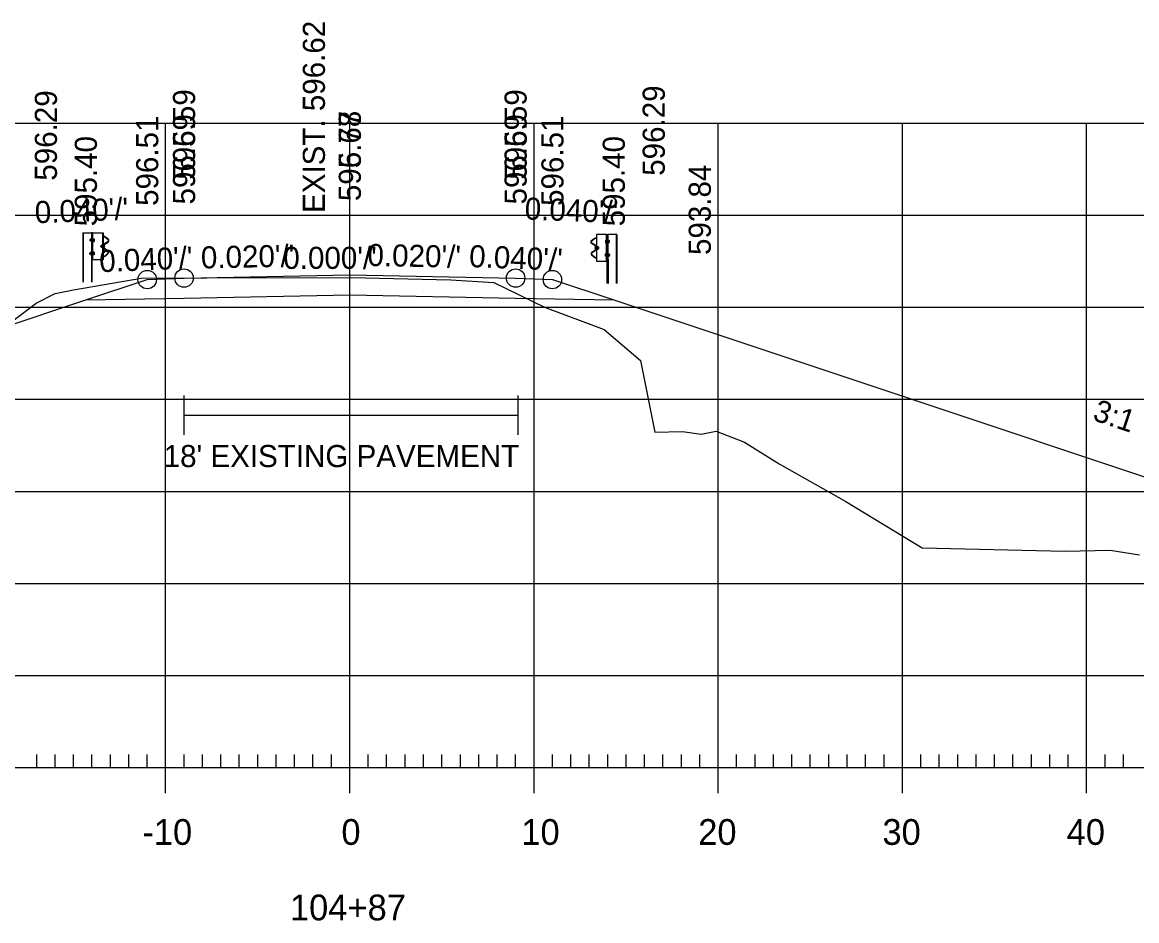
# Model space of a CAD drawing. Extents: x 961436 to 1372525, y 380079 to 2027791.
# Drawn here: x 1371604.7 to 1371665.2, y 380434.1 to 380482.9 of the extents above; entities that cross this region are included whole.
import ezdxf

# ---------------------------------------------------------------- set-up
doc = ezdxf.new("R2010")
doc.units = 0
for name, color, linetype in [('R_Alt Surface', 7, 'Continuous'), ('R_Axis', 7, 'Continuous'), ('R_Axis Annot', 7, 'Continuous'), ('R_Drive', 7, 'Continuous'), ('R_Exist Surface', 7, 'Continuous'), ('R_Fin Surface', 7, 'Continuous'), ('R_Fin Surface Annot', 7, 'Continuous'), ('R_Grid', 7, 'Continuous'), ('R_No Plot', 7, 'Continuous'), ('R_Proposed Road', 7, 'Continuous'), ('R_Xsect Elev', 7, 'Continuous')]:
    doc.layers.add(name, color=color, linetype=linetype)

msp = doc.modelspace()

# ---------------------------------------------------------------- linework, layer by layer
at = {"layer": 'R_Alt Surface'}
msp.add_lwpolyline([(1371608.137, 380467.792), (1371613.467, 380467.899), (1371622.467, 380468.079), (1371631.467, 380467.899), (1371636.797, 380467.792)], dxfattribs=at)
at = {"layer": 'R_Axis'}
for p, q in [((1371612.467, 380440.997), (1371612.467, 380443.797)), ((1371622.467, 380440.997), (1371622.467, 380443.797)), ((1371632.467, 380440.997), (1371632.467, 380443.797)), ((1371642.467, 380440.997), (1371642.467, 380443.797)), ((1371652.467, 380440.997), (1371652.467, 380443.797)), ((1371662.467, 380440.997), (1371662.467, 380443.797)), ((1371605.467, 380442.397), (1371605.467, 380443.097)), ((1371606.467, 380442.397), (1371606.467, 380443.097)), ((1371607.467, 380442.397), (1371607.467, 380443.097)), ((1371608.467, 380442.397), (1371608.467, 380443.097)), ((1371609.467, 380442.397), (1371609.467, 380443.097)), ((1371610.467, 380442.397), (1371610.467, 380443.097)), ((1371611.467, 380442.397), (1371611.467, 380443.097)), ((1371613.467, 380442.397), (1371613.467, 380443.097)), ((1371614.467, 380442.397), (1371614.467, 380443.097)), ((1371615.467, 380442.397), (1371615.467, 380443.097)), ((1371616.467, 380442.397), (1371616.467, 380443.097)), ((1371617.467, 380442.397), (1371617.467, 380443.097)), ((1371618.467, 380442.397), (1371618.467, 380443.097)), ((1371619.467, 380442.397), (1371619.467, 380443.097)), ((1371620.467, 380442.397), (1371620.467, 380443.097)), ((1371621.467, 380442.397), (1371621.467, 380443.097)), ((1371623.467, 380442.397), (1371623.467, 380443.097)), ((1371624.467, 380442.397), (1371624.467, 380443.097)), ((1371625.467, 380442.397), (1371625.467, 380443.097)), ((1371626.467, 380442.397), (1371626.467, 380443.097)), ((1371627.467, 380442.397), (1371627.467, 380443.097)), ((1371628.467, 380442.397), (1371628.467, 380443.097)), ((1371629.467, 380442.397), (1371629.467, 380443.097)), ((1371630.467, 380442.397), (1371630.467, 380443.097)), ((1371631.467, 380442.397), (1371631.467, 380443.097)), ((1371633.467, 380442.397), (1371633.467, 380443.097)), ((1371634.467, 380442.397), (1371634.467, 380443.097)), ((1371635.467, 380442.397), (1371635.467, 380443.097)), ((1371636.467, 380442.397), (1371636.467, 380443.097)), ((1371637.467, 380442.397), (1371637.467, 380443.097)), ((1371638.467, 380442.397), (1371638.467, 380443.097)), ((1371639.467, 380442.397), (1371639.467, 380443.097)), ((1371640.467, 380442.397), (1371640.467, 380443.097)), ((1371641.467, 380442.397), (1371641.467, 380443.097)), ((1371643.467, 380442.397), (1371643.467, 380443.097)), ((1371644.467, 380442.397), (1371644.467, 380443.097)), ((1371645.467, 380442.397), (1371645.467, 380443.097)), ((1371646.467, 380442.397), (1371646.467, 380443.097)), ((1371647.467, 380442.397), (1371647.467, 380443.097)), ((1371648.467, 380442.397), (1371648.467, 380443.097)), ((1371649.467, 380442.397), (1371649.467, 380443.097)), ((1371650.467, 380442.397), (1371650.467, 380443.097)), ((1371651.467, 380442.397), (1371651.467, 380443.097)), ((1371653.467, 380442.397), (1371653.467, 380443.097)), ((1371654.467, 380442.397), (1371654.467, 380443.097)), ((1371655.467, 380442.397), (1371655.467, 380443.097)), ((1371656.467, 380442.397), (1371656.467, 380443.097)), ((1371657.467, 380442.397), (1371657.467, 380443.097)), ((1371658.467, 380442.397), (1371658.467, 380443.097)), ((1371659.467, 380442.397), (1371659.467, 380443.097)), ((1371660.467, 380442.397), (1371660.467, 380443.097)), ((1371661.467, 380442.397), (1371661.467, 380443.097)), ((1371663.467, 380442.397), (1371663.467, 380443.097)), ((1371664.467, 380442.397), (1371664.467, 380443.097)), ((1371482.467, 380442.397), (1371762.467, 380442.397))]:
    msp.add_line(p, q, dxfattribs=at)
at = {"layer": 'R_Drive'}
for p, q in [((1371613.453, 380462.602), (1371613.453, 380460.466)), ((1371631.581, 380462.602), (1371631.581, 380460.466)), ((1371613.453, 380461.534), (1371631.581, 380461.534))]:
    msp.add_line(p, q, dxfattribs=at)
at = {"layer": 'R_Exist Surface'}
msp.add_lwpolyline([(1371600.235, 380463.687), (1371605.439, 380467.622), (1371606.466, 380468.145), (1371607.471, 380468.336), (1371611.138, 380468.971), (1371614.699, 380468.99), (1371622.516, 380469.02), (1371627.958, 380468.895), (1371630.28, 380468.748), (1371633.045, 380467.407), (1371636.28, 380466.194), (1371638.244, 380464.497), (1371639.032, 380460.61), (1371640.535, 380460.652), (1371641.535, 380460.497), (1371642.361, 380460.676), (1371643.887, 380460.074), (1371645.779, 380458.889), (1371649.386, 380456.855), (1371653.531, 380454.327), (1371661.306, 380454.152), (1371663.739, 380454.211), (1371665.34, 380453.958)], dxfattribs=at)
at = {"layer": 'R_Fin Surface'}
msp.add_lwpolyline([(1371558.461, 380455.7), (1371565.16, 380453.467), (1371603.467, 380466.236), (1371608.137, 380467.792), (1371611.467, 380468.902), (1371613.467, 380468.982), (1371622.467, 380469.162), (1371631.467, 380468.982), (1371633.467, 380468.902), (1371636.797, 380467.792), (1371641.467, 380466.236), (1371678.148, 380453.998), (1371682.111, 380452.688)], dxfattribs=at)
at = {"layer": 'R_Grid'}
for p, q in [((1371482.467, 380477.397), (1371762.467, 380477.397)), ((1371612.467, 380442.397), (1371612.467, 380477.397)), ((1371622.467, 380442.397), (1371622.467, 380477.397)), ((1371632.467, 380442.397), (1371632.467, 380477.397)), ((1371642.467, 380442.397), (1371642.467, 380477.397)), ((1371652.467, 380442.397), (1371652.467, 380477.397)), ((1371662.467, 380442.397), (1371662.467, 380477.397)), ((1371482.467, 380472.397), (1371762.467, 380472.397)), ((1371482.467, 380467.397), (1371762.467, 380467.397)), ((1371482.467, 380462.397), (1371762.467, 380462.397)), ((1371482.467, 380457.397), (1371762.467, 380457.397)), ((1371482.467, 380452.397), (1371762.467, 380452.397)), ((1371482.467, 380447.397), (1371762.467, 380447.397)), ((1371482.467, 380442.397), (1371762.467, 380442.397))]:
    msp.add_line(p, q, dxfattribs=at)
at = {"layer": 'R_No Plot'}
for centre in [(1371611.467, 380468.902), (1371613.467, 380468.982), (1371631.467, 380468.982), (1371633.467, 380468.902)]:
    msp.add_circle(centre, 0.5, dxfattribs=at)
at = {"layer": 'R_Proposed Road'}
for p, q in [((1371607.967, 380471.432), (1371607.967, 380468.762)), ((1371607.999, 380471.432), (1371607.999, 380468.762)), ((1371608.392, 380470.997), (1371608.392, 380471.097)), ((1371608.45, 380471.113), (1371608.399, 380471.113)), ((1371608.45, 380470.98), (1371608.45, 380471.113)), ((1371608.524, 380471.434), (1371608.451, 380471.431)), ((1371608.488, 380468.762), (1371608.488, 380471.434)), ((1371608.524, 380471.434), (1371608.518, 380471.434)), ((1371608.532, 380471.107), (1371608.584, 380471.107)), ((1371608.584, 380471.107), (1371608.584, 380470.975)), ((1371609.054, 380469.982), (1371609.054, 380471.426)), ((1371609.207, 380471.205), (1371609.088, 380471.269)), ((1371609.193, 380471.188), (1371609.095, 380471.241)), ((1371609.331, 380471.078), (1371609.193, 380471.188)), ((1371609.345, 380471.095), (1371609.207, 380471.205)), ((1371635.589, 380471.015), (1371635.727, 380471.125)), ((1371635.603, 380470.998), (1371635.741, 380471.108)), ((1371635.727, 380471.125), (1371635.846, 380471.189)), ((1371635.741, 380471.108), (1371635.84, 380471.161)), ((1371635.88, 380469.902), (1371635.88, 380471.346)), ((1371636.41, 380471.354), (1371636.416, 380471.354)), ((1371636.41, 380471.354), (1371636.483, 380471.351)), ((1371636.446, 380468.682), (1371636.446, 380471.354)), ((1371636.935, 380471.352), (1371636.935, 380468.682)), ((1371636.967, 380471.352), (1371636.967, 380468.682)), ((1371608.45, 380470.98), (1371608.397, 380470.98)), ((1371608.45, 380471.081), (1371608.398, 380471.081)), ((1371608.45, 380471.013), (1371608.398, 380471.013)), ((1371608.45, 380471.013), (1371608.405, 380471.013)), ((1371608.583, 380471.04), (1371608.523, 380471.04)), ((1371608.531, 380470.975), (1371608.584, 380470.975)), ((1371608.982, 380470.655), (1371608.982, 380470.756)), ((1371609.04, 380470.639), (1371608.987, 380470.639)), ((1371609.04, 380470.739), (1371608.988, 380470.739)), ((1371609.04, 380470.671), (1371608.988, 380470.671)), ((1371609.04, 380470.772), (1371608.989, 380470.772)), ((1371609.04, 380470.671), (1371608.995, 380470.671)), ((1371609.04, 380470.639), (1371609.04, 380470.772)), ((1371609.096, 380470.64), (1371609.098, 380470.779)), ((1371609.121, 380470.639), (1371609.123, 380470.779)), ((1371609.305, 380470.458), (1371609.14, 380470.561)), ((1371609.146, 380470.852), (1371609.328, 380470.964)), ((1371609.318, 380470.479), (1371609.154, 380470.582)), ((1371609.159, 380470.83), (1371609.342, 380470.942)), ((1371635.775, 380470.75), (1371635.592, 380470.862)), ((1371635.789, 380470.772), (1371635.606, 380470.884)), ((1371635.617, 380470.399), (1371635.78, 380470.502)), ((1371635.63, 380470.378), (1371635.794, 380470.481)), ((1371635.813, 380470.559), (1371635.811, 380470.699)), ((1371635.839, 380470.56), (1371635.837, 380470.699)), ((1371635.894, 380470.559), (1371635.894, 380470.692)), ((1371635.894, 380470.692), (1371635.945, 380470.692)), ((1371635.894, 380470.659), (1371635.946, 380470.659)), ((1371635.894, 380470.591), (1371635.94, 380470.591)), ((1371635.894, 380470.591), (1371635.946, 380470.591)), ((1371635.894, 380470.559), (1371635.947, 380470.559)), ((1371635.952, 380470.575), (1371635.952, 380470.676)), ((1371636.402, 380471.027), (1371636.35, 380471.027)), ((1371636.35, 380471.027), (1371636.35, 380470.895)), ((1371636.403, 380470.895), (1371636.35, 380470.895)), ((1371636.351, 380470.96), (1371636.411, 380470.96)), ((1371636.484, 380470.9), (1371636.484, 380471.033)), ((1371636.484, 380471.033), (1371636.535, 380471.033)), ((1371636.484, 380471.001), (1371636.536, 380471.001)), ((1371636.484, 380470.933), (1371636.53, 380470.933)), ((1371636.484, 380470.933), (1371636.536, 380470.933)), ((1371636.484, 380470.9), (1371636.537, 380470.9)), ((1371636.543, 380470.917), (1371636.543, 380471.017)), ((1371608.381, 380470.264), (1371608.381, 380470.365)), ((1371608.44, 380470.348), (1371608.386, 380470.348)), ((1371608.44, 380470.28), (1371608.386, 380470.28)), ((1371608.44, 380470.248), (1371608.386, 380470.248)), ((1371608.44, 380470.381), (1371608.388, 380470.381)), ((1371608.44, 380470.28), (1371608.394, 380470.28)), ((1371608.44, 380470.248), (1371608.44, 380470.381)), ((1371608.523, 380469.982), (1371608.487, 380469.982)), ((1371608.583, 380470.314), (1371608.523, 380470.314)), ((1371608.584, 380470.248), (1371608.531, 380470.248)), ((1371608.584, 380470.381), (1371608.532, 380470.381)), ((1371608.584, 380470.248), (1371608.584, 380470.381)), ((1371609.084, 380470.154), (1371609.199, 380470.212)), ((1371609.092, 380470.134), (1371609.213, 380470.195)), ((1371609.199, 380470.212), (1371609.332, 380470.328)), ((1371609.213, 380470.195), (1371609.347, 380470.311)), ((1371635.721, 380470.115), (1371635.587, 380470.231)), ((1371635.736, 380470.132), (1371635.602, 380470.248)), ((1371635.842, 380470.054), (1371635.721, 380470.115)), ((1371635.85, 380470.074), (1371635.736, 380470.132)), ((1371636.35, 380470.168), (1371636.35, 380470.301)), ((1371636.35, 380470.301), (1371636.402, 380470.301)), ((1371636.35, 380470.168), (1371636.403, 380470.168)), ((1371636.351, 380470.234), (1371636.411, 380470.234)), ((1371636.411, 380469.902), (1371636.447, 380469.902)), ((1371636.495, 380470.168), (1371636.495, 380470.301)), ((1371636.495, 380470.301), (1371636.547, 380470.301)), ((1371636.495, 380470.268), (1371636.548, 380470.268)), ((1371636.495, 380470.2), (1371636.54, 380470.2)), ((1371636.495, 380470.2), (1371636.548, 380470.2)), ((1371636.495, 380470.168), (1371636.548, 380470.168)), ((1371636.553, 380470.184), (1371636.553, 380470.285))]:
    msp.add_line(p, q, dxfattribs=at)
for points in [[(1371607.967, 380471.432), (1371608.451, 380471.431), (1371608.45, 380468.762)], [(1371636.967, 380471.352), (1371636.483, 380471.351), (1371636.485, 380468.682)]]:
    msp.add_lwpolyline(points, dxfattribs=at)
for points in [[(1371608.449, 380471.134), (1371608.449, 380470.955), (1371608.46, 380470.955), (1371608.46, 380471.134)], [(1371609.082, 380471.433), (1371609.081, 380469.982), (1371608.523, 380469.982), (1371608.524, 380471.434)], [(1371608.583, 380471.107), (1371608.583, 380470.975), (1371608.524, 380470.975), (1371608.524, 380471.107)], [(1371635.852, 380471.353), (1371635.854, 380469.902), (1371636.411, 380469.902), (1371636.41, 380471.354)], [(1371608.39, 380471.08), (1371608.39, 380471.014), (1371608.363, 380471.014), (1371608.363, 380471.08)], [(1371608.98, 380470.739), (1371608.98, 380470.672), (1371608.953, 380470.672), (1371608.953, 380470.739)], [(1371609.039, 380470.793), (1371609.039, 380470.615), (1371609.05, 380470.615), (1371609.05, 380470.793)], [(1371635.895, 380470.713), (1371635.895, 380470.535), (1371635.884, 380470.535), (1371635.884, 380470.713)], [(1371635.954, 380470.659), (1371635.954, 380470.592), (1371635.981, 380470.592), (1371635.981, 380470.659)], [(1371636.351, 380471.027), (1371636.351, 380470.895), (1371636.41, 380470.895), (1371636.41, 380471.027)], [(1371636.485, 380471.054), (1371636.485, 380470.875), (1371636.475, 380470.875), (1371636.475, 380471.054)], [(1371636.545, 380471), (1371636.545, 380470.934), (1371636.571, 380470.934), (1371636.571, 380471)], [(1371608.378, 380470.348), (1371608.378, 380470.281), (1371608.351, 380470.281), (1371608.351, 380470.348)], [(1371608.437, 380470.402), (1371608.437, 380470.224), (1371608.448, 380470.224), (1371608.448, 380470.402)], [(1371608.583, 380470.381), (1371608.583, 380470.248), (1371608.524, 380470.248), (1371608.524, 380470.381)], [(1371636.351, 380470.301), (1371636.351, 380470.168), (1371636.41, 380470.168), (1371636.41, 380470.301)], [(1371636.497, 380470.322), (1371636.497, 380470.144), (1371636.486, 380470.144), (1371636.486, 380470.322)], [(1371636.556, 380470.268), (1371636.556, 380470.201), (1371636.583, 380470.201), (1371636.583, 380470.268)]]:
    msp.add_lwpolyline(points, close=True, dxfattribs=at)
for centre, radius, start, end in [((1371608.415, 380471.096), 0.0234, 134.57445, 222.22441), ((1371609.296, 380471.021), 0.0909, 299.24991, 57.97825), ((1371608.49, 380471.046), 0.0979, 159.74227, 200.25773), ((1371608.419, 380470.996), 0.0265, 140.93341, 216.62337), ((1371609.006, 380470.755), 0.0234, 134.57445, 222.22441), ((1371609.08, 380470.705), 0.0979, 159.74227, 200.25773), ((1371609.009, 380470.655), 0.0265, 140.93341, 216.62337), ((1371609.169, 380470.629), 0.0747, 171.78044, 246.85364), ((1371609.189, 380470.771), 0.0918, 118.10599, 175.04439), ((1371609.115, 380470.7), 0.0481, 282.95537, 86.06973), ((1371609.169, 380470.629), 0.049, 171.78044, 246.85364), ((1371609.189, 380470.771), 0.066, 118.10599, 175.04439), ((1371609.258, 380470.38), 0.116, 325.21843, 59.11995), ((1371609.296, 380471.021), 0.0658, 299.24991, 57.97825), ((1371635.638, 380470.941), 0.0909, 122.02175, 240.75009), ((1371635.638, 380470.941), 0.0658, 122.02175, 240.75009), ((1371635.819, 380470.62), 0.0481, 93.93027, 257.04463), ((1371635.746, 380470.691), 0.066, 4.95561, 61.89401), ((1371635.765, 380470.549), 0.049, 293.14636, 8.21956), ((1371635.746, 380470.691), 0.0918, 4.95561, 61.89401), ((1371635.765, 380470.549), 0.0747, 293.14636, 8.21956), ((1371635.929, 380470.675), 0.0234, 317.77559, 45.42555), ((1371635.854, 380470.625), 0.0979, 339.74227, 20.25773), ((1371635.925, 380470.575), 0.0265, 323.37663, 39.06659), ((1371636.519, 380471.016), 0.0234, 317.77559, 45.42555), ((1371636.444, 380470.966), 0.0979, 339.74227, 20.25773), ((1371636.516, 380470.916), 0.0265, 323.37663, 39.06659), ((1371608.404, 380470.364), 0.0234, 134.57445, 222.22441), ((1371608.479, 380470.315), 0.0979, 159.74227, 200.25773), ((1371608.407, 380470.264), 0.0265, 140.93341, 216.62337), ((1371609.258, 380470.38), 0.0907, 325.21842, 59.11995), ((1371635.676, 380470.3), 0.116, 120.88005, 214.78158), ((1371635.676, 380470.3), 0.0907, 120.88005, 214.78158), ((1371636.53, 380470.284), 0.0234, 317.77559, 45.42555), ((1371636.456, 380470.235), 0.0979, 339.74227, 20.25773), ((1371636.527, 380470.184), 0.0265, 323.37663, 39.06659)]:
    msp.add_arc(centre, radius, start, end, dxfattribs=at)

# ---------------------------------------------------------------- texts
at = {"layer": 'R_Axis Annot'}
for s, p in [('-10', (1371611.205, 380438.197)), ('0', (1371622.01, 380438.197)), ('10', (1371631.778, 380438.197)), ('20', (1371641.381, 380438.197)), ('30', (1371651.381, 380438.197)), ('40', (1371661.381, 380438.197)), ('104+87', (1371619.215, 380434.097))]:
    msp.add_text(s, height=1.4, dxfattribs=at).set_placement(p)
at = {"layer": 'R_Fin Surface Annot'}
for s, rotation, p in [('596.29', 90, (1371606.567, 380474.273)), ('596.59', 90, (1371614.067, 380474.33)), ('596.59', 90, (1371632.067, 380474.33)), ('596.29', 90, (1371639.567, 380474.538)), ('596.59', 90, (1371614.067, 380472.982)), ('595.68', 90, (1371623.067, 380473.162)), ('596.77', 90, (1371623.067, 380473.162)), ('596.59', 90, (1371632.067, 380472.982)), ('596.51', 90, (1371612.067, 380472.902)), ('596.51', 90, (1371634.067, 380472.902)), ('595.40', 90, (1371608.737, 380471.792)), ('595.40', 90, (1371637.397, 380471.792)), ('593.84', 90, (1371642.067, 380470.236)), ("0.040'/'", 2.29061, (1371605.389, 380471.956)), ("0.040'/'", 357.70939, (1371631.943, 380472.169)), ("0.040'/'", 2.29061, (1371608.888, 380469.299)), ("0.020'/'", 1.14576, (1371614.396, 380469.501)), ("0.000'/'", 360, (1371618.858, 380469.482)), ("0.020'/'", 358.85424, (1371623.416, 380469.643)), ("0.040'/'", 357.70939, (1371628.928, 380469.584)), ('3:1', 341.56507, (1371662.739, 380461.285))]:
    msp.add_text(s, height=1.2, rotation=rotation, dxfattribs=at).set_placement(p)
msp.add_text("18' EXISTING PAVEMENT", height=1.2, dxfattribs=at).set_placement((1371612.362, 380458.716))
at = {"layer": 'R_Xsect Elev'}
msp.add_text('EXIST. 596.62', height=1.2, rotation=90, dxfattribs=at).set_placement((1371621.116, 380472.52))

doc.saveas('drawing.dxf')
